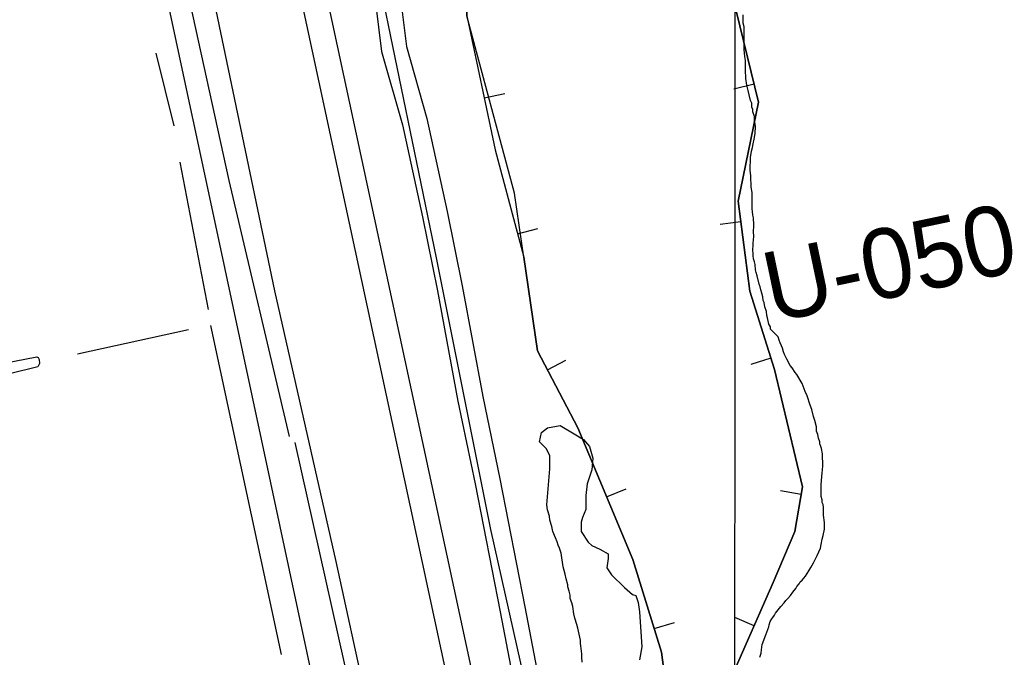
# Model space of a CAD drawing. Extents: x 3263578 to 3301413, y 764927 to 798602.
# Drawn here: x 3274744 to 3275925, y 789379 to 790136 of the extents above; entities that cross this region are included whole.
import ezdxf

# ---------------------------------------------------------------- set-up
doc = ezdxf.new("R2010")
doc.units = 0
for name, color, linetype in [('V-BORW-LINE', 7, 'Continuous'), ('V-GRID-MAJR', 7, 'Continuous'), ('V-LEVE-TOET', 7, 'Continuous'), ('V-RIVR-RANG-IDEN', 7, 'Continuous'), ('V-ROAD-CNTR', 7, 'Continuous'), ('V-SITE-VEGE', 7, 'Continuous'), ('V-SURV-LINE', 7, 'Continuous'), ('V-TOPO-SHOR', 7, 'Continuous')]:
    doc.layers.add(name, color=color, linetype=linetype)

msp = doc.modelspace()

# ---------------------------------------------------------------- linework, layer by layer
at = {"layer": 'V-BORW-LINE'}
for p, q in [((3275616.2, 790059.8), (3275591.9, 790053.8)), ((3275295.5, 790043.8), (3275319.9, 790048.9)), ((3275600.4, 789896.4), (3275575.6, 789893.3)), ((3275335.2, 789882), (3275359.3, 789888.5)), ((3275370.6, 789720.5), (3275392.7, 789732.1)), ((3275635.9, 789734.3), (3275612, 789726.9)), ((3275441, 789569.7), (3275464.1, 789579.3)), ((3275672, 789572.5), (3275647.4, 789576.7)), ((3275497.5, 789413.2), (3275521.4, 789420.5)), ((3275616.1, 789416.5), (3275593.2, 789426.6))]:
    msp.add_line(p, q, dxfattribs=at)
for points in [[(3275516.3, 789306.2), (3275506.1, 789385.4), (3275472.1, 789495.4), (3275406.7, 789651.8), (3275358.8, 789743), (3275342.5, 789854.4), (3275331.6, 789930.4), (3275275, 790141.2), (3275275.6, 790194.7), (3275297.9, 790243.9), (3275332.7, 790255.7), (3275381.6, 790271.5), (3275468.2, 790272.6), (3275509.6, 790268.4), (3275545.4, 790245), (3275590.4, 790165.2), (3275621.4, 790038.4), (3275597.3, 789920.8), (3275610.8, 789814.2), (3275640.1, 789720.9), (3275673.6, 789581.8), (3275664.4, 789528.4), (3275638.7, 789467.9), (3275589.3, 789355.7)], [(3275589.3, 789355.7), (3275638.7, 789467.9), (3275664.4, 789528.4), (3275673.6, 789581.8), (3275640.1, 789720.9), (3275610.8, 789814.2), (3275597.3, 789920.8), (3275621.4, 790038.4), (3275590.4, 790165.2), (3275545.4, 790245), (3275509.6, 790268.4), (3275468.2, 790272.6), (3275381.6, 790271.5), (3275332.7, 790255.7), (3275297.9, 790243.9), (3275275.6, 790194.7), (3275275, 790141.2), (3275308.5, 789981.7), (3275342.5, 789854.4), (3275358.8, 789743), (3275406.7, 789651.8), (3275472.1, 789495.4), (3275506.1, 789385.4), (3275516.3, 789306.2)]]:
    msp.add_lwpolyline(points, dxfattribs=at)
at = {"layer": 'V-GRID-MAJR'}
msp.add_spline([(3275591.3, 775830), (3275592.2, 781889.4), (3275593.1, 787951.5), (3275593.9, 794013.5), (3275593.9, 794016.1)], degree=3, dxfattribs=at)
at = {"layer": 'V-LEVE-TOET'}
for points in [[(3274147.7, 794016), (3274215.5, 793688.4), (3274292.5, 793337.8), (3274368.6, 792991.7), (3274440.3, 792665.9), (3274514.5, 792322.2), (3274557.9, 792127), (3274641.4, 791729.7), (3274711.5, 791389.4), (3274758.8, 791175.6), (3274817, 790903.8), (3274841.6, 790790.6), (3274847.2, 790760.6), (3274850.4, 790746), (3274855, 790725.6), (3274913.8, 790453.8), (3274977.1, 790147.8), (3275046.8, 789814.6)], [(3275672.8, 787872.5), (3275603.7, 788191), (3275547.8, 788445.8), (3275463.3, 788810.7), (3275387.9, 789155.1), (3275303.5, 789530.9), (3275238.8, 789853.6), (3275168.9, 790193.7), (3275135.4, 790362.4), (3275120.9, 790427.6), (3275082.2, 790585.8), (3275042, 790781.8), (3274973.8, 791123.4), (3274899.1, 791474.4)], [(3275046.8, 789814.6), (3275119.5, 789492.9), (3275189.9, 789170.1), (3275259.8, 788841.9), (3275345.7, 788420.7), (3275423.5, 788043.9)]]:
    msp.add_lwpolyline(points, dxfattribs=at)
at = {"layer": 'V-ROAD-CNTR'}
for points in [[(3274094.3, 794018.7), (3274215.3, 793444.5), (3274447.4, 792362.4), (3274734.5, 791022), (3274976.4, 789891.9), (3275226.5, 788721.3)], [(3275180.8, 790269), (3275166.5, 790224.1), (3275166.5, 790156.4), (3275173.8, 790098.5), (3275198.5, 790011.6), (3275222.3, 789902.4), (3275240.1, 789814.5), (3275264.4, 789683.2), (3275284.7, 789585.2), (3275314.4, 789433.3), (3275337.5, 789313.2), (3275356.6, 789225.2), (3275369, 789173.5), (3275373.6, 789128.3), (3275387.6, 789078.5), (3275402.1, 789034.6), (3275416.2, 788986.1), (3275426.2, 788948.2), (3275438.3, 788897.7), (3275451, 788838.3), (3275461, 788778.6)], [(3275207.9, 790255.2), (3275196.5, 790219.4), (3275196.5, 790158.3), (3275203.2, 790104.5), (3275227.6, 790018.9), (3275251.6, 789908.6), (3275269.6, 789820.2), (3275293.9, 789689), (3275314.1, 789591.1), (3275343.8, 789439.1), (3275366.9, 789319.2), (3275385.9, 789231.9), (3275398.7, 789178.5), (3275403.2, 789133.9), (3275416.3, 789087.3), (3275430.8, 789043.5), (3275445.1, 788994.1), (3275455.3, 788955.5), (3275467.6, 788904.3), (3275480.4, 788843.9), (3275490.5, 788783.5)]]:
    msp.add_lwpolyline(points, dxfattribs=at)
at = {"layer": 'V-SITE-VEGE'}
for points in [[(3275604.3, 790128), (3275603.1, 790132.4), (3275603.2, 790142.4)], [(3275695.6, 789584.4), (3275697, 789598.2), (3275697.1, 789601.3), (3275697.7, 789607), (3275697.8, 789610.7), (3275697.2, 789616.4), (3275697.2, 789620.7), (3275696, 789627), (3275695.4, 789629.5), (3275694.2, 789632.7), (3275694.2, 789635.2), (3275692.4, 789639.6), (3275691.8, 789643.9), (3275690, 789647.7), (3275690, 789652.7), (3275688.2, 789660.3), (3275686.4, 789665.3), (3275684.6, 789673.4), (3275682.7, 789678.5), (3275679.1, 789689.8), (3275676.6, 789694.8), (3275675.4, 789697.9), (3275673, 789704.2), (3275666.8, 789714.9), (3275665, 789717.4), (3275661.3, 789723.1), (3275658.8, 789725.6), (3275655.1, 789733.2), (3275652, 789738.8), (3275650.8, 789742), (3275649.6, 789746.4), (3275648.4, 789748.9), (3275647.1, 789752.6), (3275645.9, 789755.8), (3275644.7, 789759.6), (3275635.4, 789769), (3275635.4, 789771.5), (3275633.6, 789774.7), (3275631.8, 789782.2), (3275631.2, 789785.3), (3275630.6, 789789.7), (3275628.8, 789795.4), (3275628.2, 789800.4), (3275626.9, 789802.9), (3275626.4, 789807.3), (3275625.1, 789811.7), (3275623.9, 789815.5), (3275623.3, 789819.2), (3275622.1, 789822.4), (3275619.7, 789832.4), (3275618.5, 789836.2), (3275617.9, 789839.3), (3275617.3, 789845.6), (3275616.7, 789848.7), (3275615.5, 789852.5), (3275614.9, 789856.2), (3275615, 789859.4), (3275614.4, 789861.9), (3275614.4, 789864.4), (3275615, 789867.5), (3275615.1, 789871.2), (3275615.8, 789878.8), (3275615.2, 789885), (3275615.9, 789891.3), (3275615.9, 789895), (3275615.3, 789898.8), (3275615.3, 789901.3), (3275614.7, 789904.4), (3275614.2, 789908.8), (3275613.6, 789911.9), (3275613.7, 789931.3), (3275612.6, 789937.6), (3275612.6, 789941.4), (3275612, 789947), (3275612, 789950.8), (3275611.5, 789957.7), (3275611.6, 789972.7), (3275612.9, 789980.2), (3275614.2, 789984.5), (3275614.9, 789988.9), (3275616.2, 789994.5), (3275617.5, 790001.4), (3275617.6, 790009.5), (3275617, 790014.6), (3275616.4, 790017.7), (3275616.5, 790021.5), (3275614.6, 790027.1), (3275614.7, 790029.6), (3275613.4, 790032.7), (3275613.5, 790037.1), (3275611.6, 790040.3), (3275610.4, 790047.2), (3275609.2, 790052.2), (3275607.4, 790058.5), (3275606.2, 790066.6), (3275606.3, 790070.4), (3275605.7, 790072.9), (3275605.8, 790087.9), (3275605.2, 790092.9), (3275604.1, 790101.1), (3275604.3, 790128)], [(3275370, 789560.1), (3275373.5, 789603.2), (3275373.5, 789618.4), (3275369.4, 789626.7), (3275361.1, 789635), (3275363.8, 789646.1), (3275370.7, 789651.6), (3275385.9, 789654.4), (3275402.5, 789644.7), (3275413.6, 789637.8), (3275420.5, 789629.5), (3275424.7, 789615.6), (3275423.3, 789601.8), (3275417.8, 789585.2), (3275416.4, 789571.4), (3275416.4, 789568.6), (3275416.4, 789554.8), (3275412.2, 789545.1), (3275410.8, 789539.6), (3275410.8, 789528.5), (3275419.1, 789516), (3275423.3, 789511.9), (3275433, 789507.7), (3275442.6, 789502.2), (3275442.6, 789496.7), (3275441.3, 789485.6), (3275446.8, 789477.3), (3275462, 789462.1), (3275471.7, 789453.8), (3275475.8, 789452.4), (3275478.6, 789444.1), (3275480, 789433), (3275482.7, 789391.5), (3275480, 789376.3)], [(3275623, 789379.2), (3275624.3, 789384.2), (3275625, 789387.9), (3275625.7, 789394.2), (3275630.1, 789406), (3275633.4, 789415.4), (3275634, 789417.9), (3275635.3, 789421.6), (3275637.2, 789424.8), (3275638.5, 789426.6), (3275640.4, 789429.1), (3275641.6, 789431.6), (3275642.9, 789433.5), (3275648, 789439.7), (3275651.8, 789444), (3275653.7, 789446.5), (3275656.2, 789449), (3275659.4, 789452.7), (3275661.9, 789456.4), (3275665.7, 789460.8), (3275667, 789463.3), (3275669.5, 789466.4), (3275670.8, 789468.9), (3275673.3, 789470.7), (3275677.1, 789475.7), (3275680.9, 789481.9), (3275683.5, 789485.7), (3275686.6, 789491.3), (3275691.1, 789500), (3275694.9, 789508.7), (3275695.6, 789513.1), (3275696.9, 789519.3), (3275698.2, 789523.7), (3275699.5, 789531.2), (3275699.6, 789539.3), (3275698.4, 789548.1), (3275698.5, 789556.9), (3275697.9, 789560.6), (3275696.7, 789563.2), (3275696.7, 789566.3), (3275695.5, 789570.1), (3275695.6, 789584.4)], [(3275412.1, 789373.2), (3275411.5, 789379.4), (3275411.6, 789383.2), (3275411, 789386.3), (3275410.4, 789392.6), (3275409.8, 789395.7), (3275409.8, 789399.5), (3275406.8, 789413.9), (3275405.6, 789418.3), (3275403.2, 789425.8), (3275402, 789430.9), (3275400.8, 789439.6), (3275399.6, 789444), (3275397.8, 789449), (3275397.8, 789452.8), (3275396.6, 789457.8), (3275394.8, 789462.8), (3275394.8, 789465.3), (3275393, 789472.2), (3275391.8, 789477.9), (3275389.4, 789486.7), (3275387, 789503), (3275385.2, 789508.6), (3275383.3, 789512.4), (3275382.1, 789516.2), (3275380.3, 789521.2), (3275377.2, 789528.7), (3275376, 789534.4), (3275373.6, 789541.9), (3275373, 789546.9), (3275370.6, 789554.5), (3275370, 789560.1)]]:
    msp.add_lwpolyline(points, dxfattribs=at)
at = {"layer": 'V-SURV-LINE'}
for points in [[(3274809, 791556), (3275346.3, 789058.2)], [(3275316.9, 789051.9), (3274779.7, 791549.7)]]:
    msp.add_lwpolyline(points, dxfattribs=at)
at = {"layer": 'V-TOPO-SHOR'}
for p, q in [((3274927.5, 790010.3), (3274906, 790096.5)), ((3274968.2, 789792.2), (3274934.7, 789967.1)), ((3274970.6, 789773.1), (3275054.4, 789382.5)), ((3274812.5, 789739.5), (3274944.3, 789768.3))]:
    msp.add_line(p, q, dxfattribs=at)
for points in [[(3274939.5, 790187.6), (3274992.2, 789945.6), (3275064, 789641.3)], [(3274523.9, 789685.6), (3274619, 789707.6), (3274647.5, 789713.4), (3274764.3, 789736.1), (3274766.1, 789735.1), (3274767.1, 789732.7), (3274767.5, 789728.1), (3274765.6, 789724.2), (3274698.1, 789707.7), (3274623.1, 789690.6), (3274543.8, 789672.5), (3274526, 789668.3), (3274521.8, 789669.8), (3274520, 789672.9), (3274519.2, 789679.4), (3274520.5, 789683.4), (3274523.9, 789685.6)], [(3275370.6, 788265.9), (3275231.7, 788915.3), (3275071.2, 789634.1)]]:
    msp.add_lwpolyline(points, dxfattribs=at)

# ---------------------------------------------------------------- texts
at = {"layer": 'V-RIVR-RANG-IDEN'}
msp.add_text('U-050', height=83, rotation=11.8503, dxfattribs=at).set_placement((3275637.4, 789776.5))

doc.saveas('drawing.dxf')
